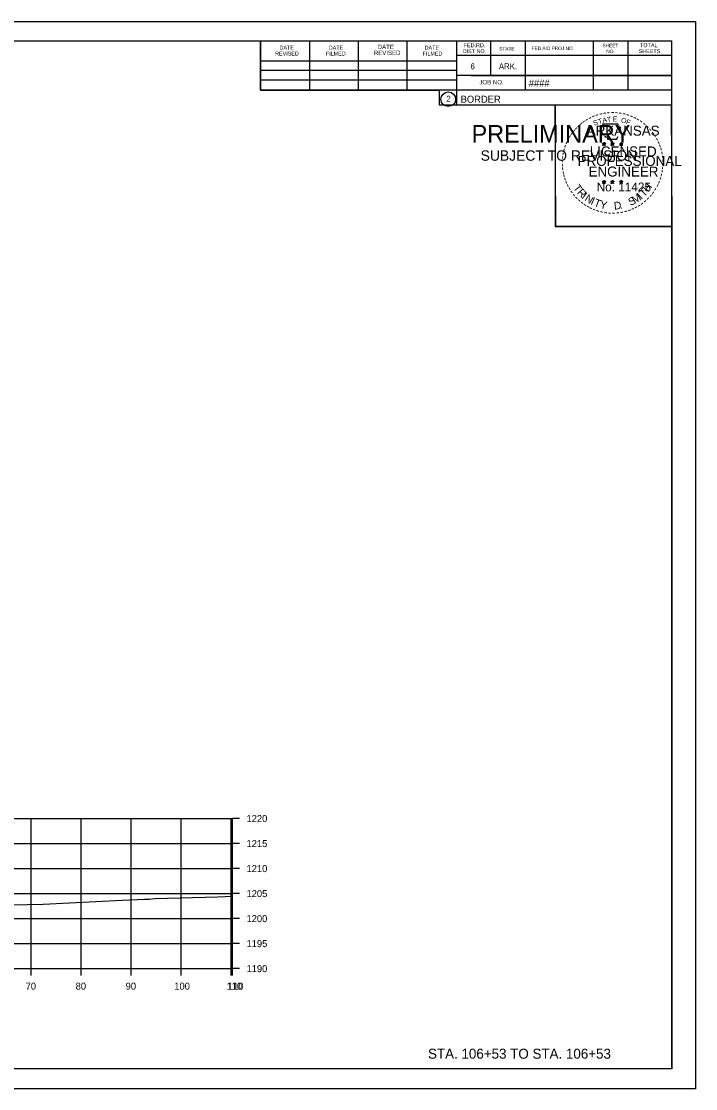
# Model space of a CAD drawing. Extents: x -70 to 701944, y -4 to 666871.
# Drawn here: x 667243.8 to 667378.7, y 654220 to 654433.3 of the extents above; entities that cross this region are included whole.
import ezdxf

# ---------------------------------------------------------------- set-up
doc = ezdxf.new("R2010")
doc.units = 0
for name, color, linetype in [('R_Axis', 7, 'Continuous'), ('R_Axis Annot', 7, 'Continuous'), ('R_Border', 7, 'Continuous'), ('R_Border PE', 7, 'Continuous'), ('R_Border Prem', 7, 'Continuous'), ('R_Draft', 7, 'Continuous'), ('R_Exist Surface', 7, 'Continuous'), ('R_Grid', 7, 'Continuous'), ('R_No Plot', 7, 'Continuous')]:
    doc.layers.add(name, color=color, linetype=linetype)

msp = doc.modelspace()

# ---------------------------------------------------------------- linework, layer by layer
at = {"layer": 'R_Axis'}
for p, q in [((667286.06, 654243.99), (667286.06, 654273.99)), ((667287.46, 654273.99), (667286.06, 654273.99)), ((667287.46, 654268.99), (667286.06, 654268.99)), ((667287.46, 654263.99), (667286.06, 654263.99)), ((667287.46, 654258.99), (667286.06, 654258.99)), ((667287.46, 654253.99), (667286.06, 654253.99)), ((667287.46, 654248.99), (667286.06, 654248.99)), ((667065.74, 654243.99), (667286.06, 654243.99)), ((667245.79, 654242.59), (667245.79, 654243.99)), ((667255.79, 654242.59), (667255.79, 654243.99)), ((667265.79, 654242.59), (667265.79, 654243.99)), ((667275.79, 654242.59), (667275.79, 654243.99)), ((667285.79, 654242.59), (667285.79, 654243.99)), ((667286.06, 654242.59), (667286.06, 654243.99)), ((667287.46, 654243.99), (667286.06, 654243.99))]:
    msp.add_line(p, q, dxfattribs=at)
at = {"layer": 'R_Border'}
for p, q in [((667057.74, 654429.45), (667373.92, 654429.45)), ((667291.66, 654419.57), (667291.66, 654429.45)), ((667301.52, 654419.57), (667301.52, 654429.25)), ((667311.28, 654419.57), (667311.28, 654429.25)), ((667320.96, 654419.57), (667320.96, 654429.25)), ((667330.82, 654429.45), (667330.82, 654416.65)), ((667337.66, 654429.45), (667337.66, 654422.51)), ((667344.6, 654429.45), (667344.6, 654419.57)), ((667358.18, 654429.45), (667358.18, 654419.57)), ((667365.12, 654429.45), (667365.12, 654419.57)), ((667373.92, 654223.99), (667373.92, 654429.45)), ((667373.92, 654426.51), (667330.82, 654426.51)), ((667373.92, 654426.53), (667373.92, 654426.53)), ((667291.66, 654425.43), (667330.82, 654425.43)), ((667291.66, 654423.57), (667330.82, 654423.57)), ((667291.66, 654419.57), (667291.66, 654421.63)), ((667291.66, 654421.63), (667330.82, 654421.63)), ((667373.92, 654422.51), (667330.82, 654422.51)), ((667333.78, 654422.51), (667373.92, 654422.51)), ((667373.92, 654419.57), (667291.66, 654419.57)), ((667330.82, 654416.65), (667373.92, 654416.65)), ((667373.92, 654223.99), (667057.74, 654223.99))]:
    msp.add_line(p, q, dxfattribs=at)
msp.add_circle((667329.21, 654417.78), 1.47, dxfattribs=at)
at = {"layer": 'R_Border PE'}
for p, q in [((667360.01, 654408.9), (667360.36, 654408.79)), ((667360.01, 654408.9), (667360.26, 654408.86)), ((667360.01, 654408.9), (667360.24, 654408.78)), ((667360.36, 654409.16), (667360.31, 654408.91)), ((667360.36, 654408.79), (667360.36, 654409.16)), ((667360.36, 654409.16), (667360.4, 654408.91)), ((667360.7, 654408.9), (667360.36, 654408.79)), ((667360.7, 654408.9), (667360.42, 654408.85)), ((667360.7, 654408.9), (667360.5, 654408.8)), ((667361.68, 654408.9), (667362.03, 654408.79)), ((667361.68, 654408.9), (667361.93, 654408.86)), ((667361.68, 654408.9), (667361.91, 654408.78)), ((667362.03, 654409.16), (667361.98, 654408.91)), ((667362.03, 654408.79), (667362.03, 654409.16)), ((667362.03, 654409.16), (667362.07, 654408.91)), ((667362.37, 654408.9), (667362.03, 654408.79)), ((667362.37, 654408.9), (667362.09, 654408.85)), ((667362.37, 654408.9), (667362.17, 654408.8)), ((667363.44, 654408.89), (667363.79, 654408.78)), ((667363.44, 654408.89), (667363.69, 654408.85)), ((667363.44, 654408.89), (667363.68, 654408.77)), ((667363.79, 654409.15), (667363.75, 654408.89)), ((667363.79, 654408.78), (667363.79, 654409.15)), ((667363.79, 654409.15), (667363.84, 654408.9)), ((667364.14, 654408.89), (667363.79, 654408.78)), ((667364.14, 654408.89), (667363.85, 654408.84)), ((667364.14, 654408.89), (667363.93, 654408.79)), ((667360.14, 654408.5), (667360.36, 654408.79)), ((667360.14, 654408.5), (667360.27, 654408.74)), ((667360.14, 654408.5), (667360.35, 654408.71)), ((667360.57, 654408.5), (667360.35, 654408.71)), ((667360.57, 654408.5), (667360.36, 654408.79)), ((667360.57, 654408.5), (667360.43, 654408.79)), ((667361.81, 654408.5), (667362.03, 654408.79)), ((667361.81, 654408.5), (667361.94, 654408.74)), ((667361.81, 654408.5), (667362.02, 654408.71)), ((667362.24, 654408.5), (667362.02, 654408.71)), ((667362.24, 654408.5), (667362.03, 654408.79)), ((667362.24, 654408.5), (667362.1, 654408.79)), ((667363.57, 654408.48), (667363.79, 654408.78)), ((667363.57, 654408.48), (667363.7, 654408.73)), ((667363.57, 654408.48), (667363.79, 654408.7)), ((667364, 654408.48), (667363.79, 654408.78)), ((667364, 654408.48), (667363.79, 654408.7)), ((667364, 654408.48), (667363.87, 654408.77)), ((667360, 654401.33), (667360.35, 654401.22)), ((667360, 654401.33), (667360.26, 654401.29)), ((667360, 654401.33), (667360.24, 654401.21)), ((667360.14, 654400.92), (667360.35, 654401.22)), ((667360.14, 654400.92), (667360.26, 654401.17)), ((667360.14, 654400.92), (667360.35, 654401.14)), ((667360.35, 654401.58), (667360.31, 654401.33)), ((667360.35, 654401.22), (667360.35, 654401.58)), ((667360.35, 654401.58), (667360.4, 654401.33)), ((667360.7, 654401.33), (667360.35, 654401.22)), ((667360.56, 654400.92), (667360.35, 654401.22)), ((667360.56, 654400.92), (667360.35, 654401.14)), ((667360.7, 654401.33), (667360.41, 654401.28)), ((667360.56, 654400.92), (667360.43, 654401.21)), ((667360.7, 654401.33), (667360.49, 654401.23)), ((667361.67, 654401.33), (667362.02, 654401.22)), ((667361.67, 654401.33), (667361.92, 654401.29)), ((667361.67, 654401.33), (667361.91, 654401.21)), ((667361.8, 654400.92), (667362.02, 654401.22)), ((667361.8, 654400.92), (667361.93, 654401.17)), ((667361.8, 654400.92), (667362.02, 654401.14)), ((667362.02, 654401.58), (667361.98, 654401.33)), ((667362.02, 654401.22), (667362.02, 654401.58)), ((667362.02, 654401.58), (667362.07, 654401.33)), ((667362.37, 654401.33), (667362.02, 654401.22)), ((667362.23, 654400.92), (667362.02, 654401.22)), ((667362.23, 654400.92), (667362.02, 654401.14)), ((667362.37, 654401.33), (667362.08, 654401.28)), ((667362.23, 654400.92), (667362.1, 654401.21)), ((667362.37, 654401.33), (667362.16, 654401.23)), ((667363.44, 654401.32), (667363.79, 654401.21)), ((667363.44, 654401.32), (667363.69, 654401.28)), ((667363.44, 654401.32), (667363.68, 654401.2)), ((667363.57, 654400.91), (667363.79, 654401.21)), ((667363.57, 654400.91), (667363.7, 654401.16)), ((667363.57, 654400.91), (667363.79, 654401.13)), ((667363.79, 654401.57), (667363.75, 654401.32)), ((667363.79, 654401.21), (667363.79, 654401.57)), ((667363.79, 654401.57), (667363.84, 654401.32)), ((667364.13, 654401.32), (667363.79, 654401.21)), ((667364, 654400.91), (667363.79, 654401.21)), ((667364, 654400.91), (667363.79, 654401.13)), ((667364.13, 654401.32), (667363.85, 654401.27)), ((667364, 654400.91), (667363.86, 654401.2)), ((667364.13, 654401.32), (667363.93, 654401.22))]:
    msp.add_line(p, q, dxfattribs=at)
for points in [[(667360.05, 654412.78), (667360.32, 654411.95)], [(667363.56, 654411.86), (667363.7, 654412.14), (667363.02, 654412.12), (667363.16, 654412.78), (667360.05, 654412.78)], [(667360.36, 654409.16), (667360.57, 654408.5), (667360.01, 654408.9), (667360.7, 654408.9), (667360.14, 654408.5), (667360.36, 654409.16)], [(667360.54, 654410.36), (667360.54, 654410.27), (667361.1, 654410.25), (667361.05, 654409.78), (667362.92, 654409.78), (667363.12, 654410.32)], [(667362.03, 654409.16), (667362.24, 654408.5), (667361.68, 654408.9), (667362.37, 654408.9), (667361.81, 654408.5), (667362.03, 654409.16)], [(667363.79, 654409.15), (667364, 654408.48), (667363.44, 654408.89), (667364.14, 654408.89), (667363.57, 654408.48), (667363.79, 654409.15)], [(667360.35, 654401.58), (667360.56, 654400.92), (667360, 654401.33), (667360.7, 654401.33), (667360.14, 654400.92), (667360.35, 654401.58)], [(667362.02, 654401.58), (667362.23, 654400.92), (667361.67, 654401.33), (667362.37, 654401.33), (667361.8, 654400.92), (667362.02, 654401.58)], [(667363.79, 654401.57), (667364, 654400.91), (667363.44, 654401.32), (667364.13, 654401.32), (667363.57, 654400.91), (667363.79, 654401.57)]]:
    msp.add_lwpolyline(points, dxfattribs=at)
for centre, radius in [((667360.35, 654408.79), 0.172), ((667360.35, 654408.79), 0.145), ((667360.35, 654408.79), 0.116), ((667360.35, 654408.79), 0.0991), ((667360.35, 654408.79), 0.0747), ((667360.35, 654408.79), 0.0495), ((667360.35, 654408.79), 0.0296), ((667362.02, 654408.79), 0.172), ((667362.02, 654408.79), 0.145), ((667362.02, 654408.79), 0.116), ((667362.02, 654408.79), 0.0991), ((667362.02, 654408.79), 0.0747), ((667362.02, 654408.79), 0.0495), ((667362.02, 654408.79), 0.0296), ((667363.79, 654408.78), 0.172), ((667363.79, 654408.78), 0.145), ((667363.79, 654408.78), 0.116), ((667363.79, 654408.78), 0.0991), ((667363.79, 654408.78), 0.0747), ((667363.79, 654408.78), 0.0495), ((667363.79, 654408.78), 0.0296), ((667360.35, 654401.22), 0.172), ((667360.35, 654401.22), 0.145), ((667360.35, 654401.22), 0.116), ((667360.35, 654401.22), 0.0991), ((667360.35, 654401.22), 0.0747), ((667360.35, 654401.22), 0.0495), ((667360.35, 654401.22), 0.0296), ((667362.02, 654401.22), 0.172), ((667362.02, 654401.22), 0.145), ((667362.02, 654401.22), 0.116), ((667362.02, 654401.22), 0.0991), ((667362.02, 654401.22), 0.0747), ((667362.02, 654401.22), 0.0495), ((667362.02, 654401.22), 0.0296), ((667363.79, 654401.21), 0.172), ((667363.79, 654401.21), 0.145), ((667363.79, 654401.21), 0.116), ((667363.79, 654401.21), 0.0991), ((667363.79, 654401.21), 0.0747), ((667363.79, 654401.21), 0.0495), ((667363.79, 654401.21), 0.0296)]:
    msp.add_circle(centre, radius, dxfattribs=at)
at = {"layer": 'R_Exist Surface'}
msp.add_lwpolyline([(667235.93, 654256.6), (667245.04, 654256.8), (667248.23, 654256.87), (667264.01, 654257.66), (667268.45, 654257.85), (667269.42, 654257.89), (667270.53, 654257.99), (667283.16, 654258.38), (667286.06, 654258.49)], dxfattribs=at)
at = {"layer": 'R_Grid'}
for p, q in [((667065.74, 654273.99), (667286.06, 654273.99)), ((667245.79, 654243.99), (667245.79, 654273.99)), ((667255.79, 654243.99), (667255.79, 654273.99)), ((667265.79, 654243.99), (667265.79, 654273.99)), ((667275.79, 654243.99), (667275.79, 654273.99)), ((667285.79, 654243.99), (667285.79, 654273.99)), ((667286.06, 654243.99), (667286.06, 654273.99)), ((667065.74, 654268.99), (667286.06, 654268.99)), ((667065.74, 654263.99), (667286.06, 654263.99)), ((667065.74, 654258.99), (667286.06, 654258.99)), ((667065.74, 654253.99), (667286.06, 654253.99)), ((667065.74, 654248.99), (667286.06, 654248.99)), ((667065.74, 654243.99), (667286.06, 654243.99))]:
    msp.add_line(p, q, dxfattribs=at)
at = {"layer": 'R_No Plot'}
for p, q in [((667045.34, 654433.34), (667378.67, 654433.34)), ((667349.96, 654394.19), (667349.96, 654394.19)), ((667045.34, 654220.01), (667378.67, 654220.01))]:
    msp.add_line(p, q, dxfattribs=at)
for points in [[(667045.33, 654433.34), (667378.67, 654433.34), (667378.67, 654220), (667045.33, 654220)], [(667291.66, 654429.45), (667291.66, 654419.57), (667327.39, 654419.57), (667327.39, 654416.65), (667350.59, 654416.65), (667350.59, 654392.32), (667373.92, 654392.32), (667373.92, 654223.99), (667057.74, 654223.99), (667057.74, 654429.45)], [(667350.59, 654416.65), (667373.8, 654416.65), (667373.92, 654392.32), (667350.71, 654392.32)]]:
    msp.add_lwpolyline(points, close=True, dxfattribs=at)

# ---------------------------------------------------------------- texts
at = {"layer": 'R_Axis Annot'}
for s, p in [('1220', (667288.86, 654273.29)), ('1215', (667288.86, 654268.29)), ('1210', (667288.86, 654263.29)), ('1205', (667288.86, 654258.29)), ('1200', (667288.86, 654253.29)), ('1195', (667288.86, 654248.29)), ('1190', (667288.86, 654243.29)), ('70', (667244.7, 654239.79)), ('80', (667254.7, 654239.79)), ('90', (667264.7, 654239.79)), ('100', (667274.42, 654239.79)), ('110', (667284.87, 654239.79)), ('110', (667285.14, 654239.79))]:
    msp.add_text(s, height=1.4, dxfattribs=at).set_placement(p)
at = {"layer": 'R_Border'}
for s, height, p in [('DATE', 0.782, (667295.46, 654427.69)), ('DATE', 0.782, (667305.32, 654427.69)), ('DATE', 0.879, (667315.1, 654427.79)), ('DATE', 0.782, (667324.48, 654427.69)), ('FED.RD.', 0.782, (667332.3, 654428.17)), ('STATE', 0.684, (667339.42, 654427.49)), ('FED.AID PROJ.NO.', 0.684, (667345.88, 654427.59)), ('SHEET', 0.684, (667360.04, 654428.17)), ('TOTAL', 0.782, (667367.56, 654428.17)), ('REVISED', 0.782, (667294.58, 654426.51)), ('FILMED', 0.782, (667304.74, 654426.51)), ('REVISED', 0.879, (667314.32, 654426.61)), ('FILMED', 0.782, (667324.08, 654426.51)), ('DIST.NO.', 0.782, (667332.1, 654426.99)), ('NO.', 0.684, (667360.82, 654426.99)), ('SHEETS', 0.782, (667367.28, 654426.99)), ('6', 1.17, (667333.66, 654423.77)), ('ARK.', 1.172, (667339.32, 654423.77)), ('JOB NO.', 0.879, (667335.42, 654420.75)), ('####', 1.4, (667345.3, 654420.31)), ('2', 1.17, (667328.83, 654417.3)), ('BORDER', 1.4, (667331.68, 654417.08))]:
    msp.add_text(s, height=height, rotation=360, dxfattribs=at).set_placement(p)
at = {"layer": 'R_Border PE'}
for s, height, rotation, p in [('-', 1.6, 38.9507, (667355.88, 654412.18)), ('-', 1.6, 36.2317, (667356.35, 654412.56)), ('-', 1.6, 34.0636, (667356.93, 654412.95)), ('-', 1.6, 28.7918, (667357.53, 654413.32)), ('-', 1.6, 24.3072, (667358.16, 654413.64)), ('S', 1, 21.594, (667358.4, 654412.46)), ('-', 1.6, 19.1761, (667358.8, 654413.91)), ('T', 1, 16.4036, (667359.32, 654412.79)), ('-', 1.6, 13.6301, (667359.55, 654414.15)), ('A', 1, 11.2132, (667360.14, 654413.04)), ('-', 1.6, 10.2193, (667360.22, 654414.31)), ('T', 1, 6.0228, (667360.99, 654413.21)), ('-', 1.6, 5.8968, (667360.95, 654414.42)), ('-', 1.6, 0.1862, (667361.72, 654414.49)), ('E', 1, 0.8323, (667362.1, 654413.32)), ('-', 1.6, 357.743, (667362.45, 654414.48)), ('-', 1.6, 352.1617, (667363.19, 654414.42)), ('O', 1, 350.4515, (667363.7, 654413.11)), ('-', 1.6, 347.2049, (667363.91, 654414.31)), ('F', 1, 340.0707, (667364.65, 654412.88)), ('-', 1.6, 342.3362, (667364.55, 654414.16)), ('-', 1.6, 337.8551, (667365.28, 654413.93)), ('-', 1.6, 334.1211, (667365.91, 654413.66)), ('-', 1.6, 329.6409, (667366.49, 654413.38)), ('-', 1.6, 325.8627, (667367.13, 654413.02)), ('-', 1.6, 54.2325, (667354.18, 654410.23)), ('-', 1.6, 50.6142, (667354.59, 654410.8)), ('-', 1.6, 48.423, (667355, 654411.28)), ('-', 1.6, 42.9622, (667355.44, 654411.76)), ('ARKANSAS', 2, 360, (667356.9, 654410.49)), ('-', 1.6, 320.5297, (667367.74, 654412.59)), ('-', 1.6, 315.5786, (667368.34, 654412.1)), ('-', 1.6, 309.8797, (667368.91, 654411.55)), ('-', 1.6, 306.6522, (667369.44, 654410.95)), ('-', 1.6, 67.7743, (667353.28, 654408.48)), ('-', 1.6, 62.8713, (667353.54, 654409.09)), ('-', 1.6, 58.0706, (667353.86, 654409.7)), ('-', 1.4, 303.6753, (667369.92, 654410.38)), ('-', 1.6, 299.6684, (667370.24, 654409.78)), ('-', 1.6, 294.6628, (667370.57, 654409.16)), ('-', 1.6, 81.2013, (667352.74, 654406.42)), ('-', 1.6, 75.461, (667352.87, 654407.14)), ('-', 1.6, 72.3945, (667353.06, 654407.85)), ('LICENSED', 2, 360, (667357.5, 654406.34)), ('DWB', 0.01, 360, (667360.34, 654408.79)), ('DWB', 0.01, 360, (667362.01, 654408.79)), ('DWB', 0.01, 360, (667363.78, 654408.78)), ('-', 1.6, 290.5728, (667370.82, 654408.59)), ('-', 1.6, 285.1233, (667371.06, 654408.01)), ('-', 1.6, 280.5493, (667371.26, 654407.27)), ('-', 1.6, 94.1959, (667352.67, 654404.31)), ('-', 1.6, 89.0622, (667352.63, 654405.03)), ('-', 1.6, 85.1863, (667352.66, 654405.73)), ('PROFESSIONAL', 2, 360, (667355.07, 654404.44)), ('-', 1.6, 276.5962, (667371.42, 654406.5)), ('-', 1.6, 274.3301, (667371.48, 654405.78)), ('-', 1.6, 269.9407, (667371.51, 654405.14)), ('-', 1.6, 98.9479, (667352.74, 654403.64)), ('-', 1.6, 101.7149, (667352.88, 654402.91)), ('-', 1.6, 105.4578, (667353.04, 654402.31)), ('ENGINEER', 2, 360, (667357.26, 654402.32)), ('-', 1.6, 255.7626, (667371.31, 654403.15)), ('-', 1.6, 260.9953, (667371.42, 654403.82)), ('-', 1.6, 263.5172, (667371.49, 654404.48)), ('-', 1.6, 109.0874, (667353.25, 654401.68)), ('-', 1.6, 114.0643, (667353.51, 654401.08)), ('-', 1.6, 115.7289, (667353.81, 654400.47)), ('T', 1.54, 306.0406, (667354.11, 654400.06)), ('No. 11425', 1.757, 360, (667358.89, 654399.36)), ('DWB', 0.01, 360, (667360.34, 654401.21)), ('DWB', 0.01, 360, (667362.01, 654401.21)), ('DWB', 0.01, 360, (667363.77, 654401.2)), ('H', 1.54, 54.6088, (667369.23, 654399.09)), ('-', 1.6, 244.6197, (667370.65, 654401.12)), ('-', 1.6, 247.8887, (667370.91, 654401.75)), ('-', 1.6, 252.8681, (667371.13, 654402.43)), ('-', 1.6, 120.4471, (667354.17, 654399.88)), ('-', 1.6, 125.8934, (667354.57, 654399.32)), ('-', 1.6, 130.7181, (667355.03, 654398.77)), ('-', 1.6, 134.2238, (667355.55, 654398.22)), ('R', 1.54, 314.005, (667354.87, 654399.01)), ('I', 1.54, 321.9694, (667355.77, 654398.08)), ('N', 1.54, 326.5002, (667356.34, 654397.61)), ('S', 1.54, 26.9312, (667365.66, 654396.42)), ('M', 1.54, 32.6563, (667366.5, 654396.82)), ('I', 1.54, 42.1136, (667367.78, 654397.67)), ('T', 1.54, 46.6444, (667368.34, 654398.15)), ('-', 1.6, 231.2538, (667369.42, 654399.15)), ('-', 1.6, 233.8452, (667369.85, 654399.72)), ('-', 1.6, 239.0712, (667370.25, 654400.37)), ('-', 1.6, 138.9338, (667356.08, 654397.76)), ('-', 1.6, 144.6463, (667356.63, 654397.35)), ('-', 1.6, 148.0898, (667357.19, 654396.98)), ('-', 1.6, 151.5704, (667357.77, 654396.66)), ('-', 1.6, 154.6002, (667358.29, 654396.41)), ('I', 1.54, 335.3603, (667357.55, 654396.82)), ('T', 1.54, 339.8912, (667358.21, 654396.49)), ('Y', 1.54, 347.8556, (667359.43, 654396.05)), ('D', 1.54, 6.3969, (667362.41, 654395.69)), ('.', 1.54, 13.7642, (667363.6, 654395.82)), ('-', 1.6, 204.2516, (667366.15, 654396.56)), ('-', 1.6, 207.3568, (667366.78, 654396.87)), ('-', 1.6, 212.2491, (667367.34, 654397.22)), ('-', 1.6, 215.7363, (667367.87, 654397.61)), ('-', 1.6, 221.0851, (667368.42, 654398.08)), ('-', 1.6, 225.7653, (667368.94, 654398.59)), ('-', 1.6, 158.5612, (667358.92, 654396.15)), ('-', 1.6, 162.7983, (667359.61, 654395.94)), ('-', 1.6, 167.5555, (667360.32, 654395.78)), ('-', 1.6, 173.1155, (667361.09, 654395.67)), ('-', 1.6, 176.5183, (667361.84, 654395.61)), ('-', 1.6, 181.5918, (667362.58, 654395.63)), ('-', 1.6, 185.8167, (667363.39, 654395.71)), ('-', 1.6, 191.2858, (667364.13, 654395.84)), ('-', 1.6, 195.4743, (667364.86, 654396.04)), ('-', 1.6, 200.7184, (667365.54, 654396.28))]:
    msp.add_text(s, height=height, rotation=rotation, dxfattribs=at).set_placement(p)
at = {"layer": 'R_Border Prem'}
for s, height, p in [('PRELIMINARY', 3.5, (667333.87, 654409.11)), ('DWB', 0.01, (667334.62, 654410.96)), ('SUBJECT TO REVISION', 2.0751, (667335.68, 654405.48))]:
    msp.add_text(s, height=height, rotation=360, dxfattribs=at).set_placement(p)
at = {"layer": 'R_Draft'}
msp.add_text('STA. 106+53 TO STA. 106+53', height=2, dxfattribs=at).set_placement((667325.16, 654225.99))

doc.saveas('drawing.dxf')
